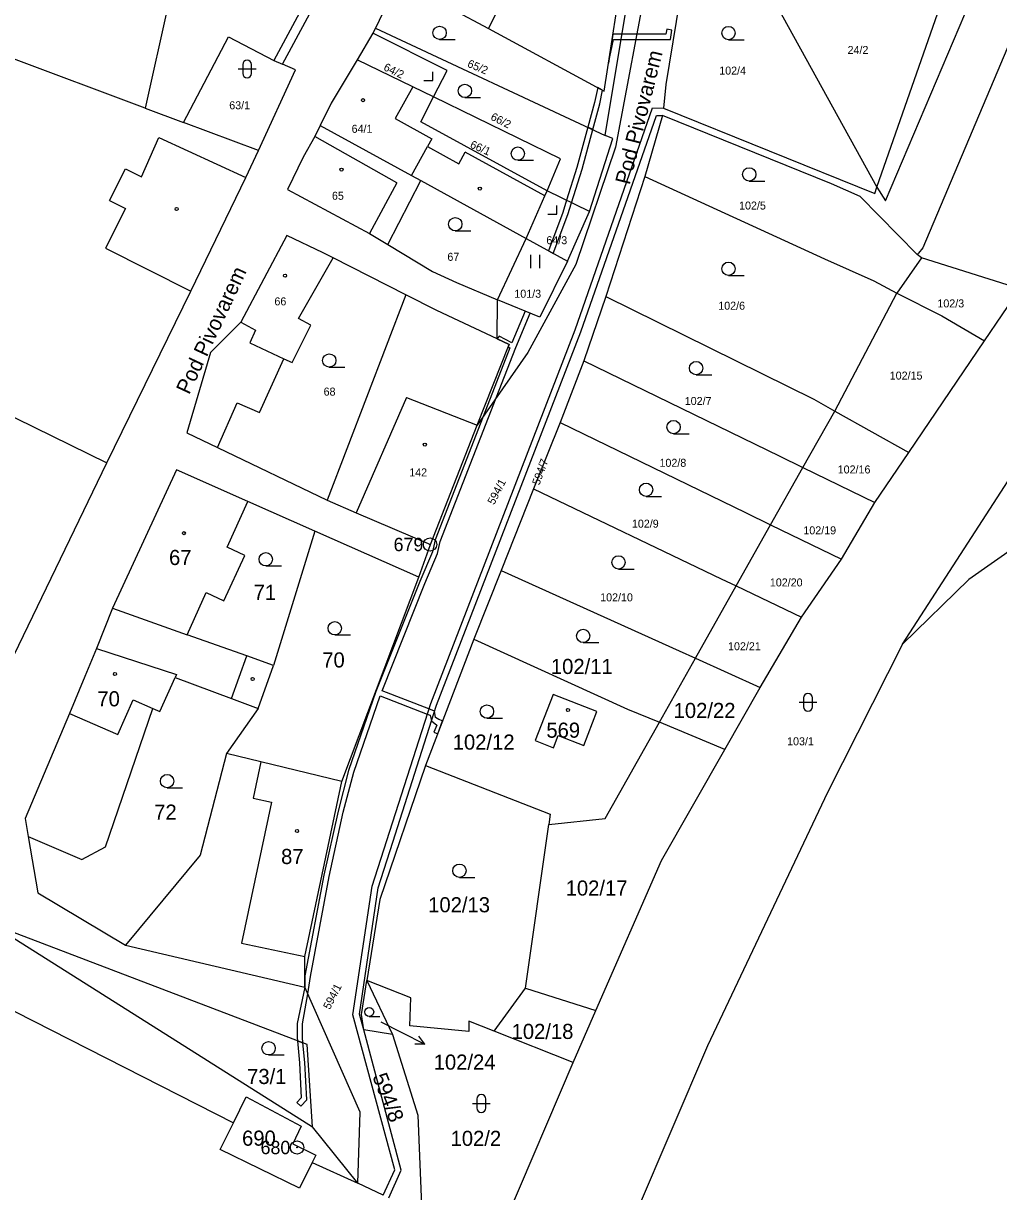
# Model space of a CAD drawing. Extents: x -758582 to -751794, y -998770 to -994350.
# Drawn here: x -755599.9 to -755490.3, y -995947.8 to -995816.3 of the extents above; entities that cross this region are included whole.
import ezdxf

# ---------------------------------------------------------------- set-up
doc = ezdxf.new("R2010")
doc.units = 0
for name, color, linetype in [('Hranice parcel', 7, 'Continuous'), ('Parcelní čísla', 7, 'Continuous'), ('Pop  PČ popisy', 7, 'Continuous'), ('Vnitřní kresba', 7, 'Continuous'), ('Věcná břemena k části', 7, 'Continuous'), ('Značky bodu BP', 7, 'Continuous'), ('Značky budov', 7, 'Continuous'), ('Značky kultur', 7, 'Continuous')]:
    doc.layers.add(name, color=color, linetype=linetype)

msp = doc.modelspace()

# ---------------------------------------------------------------- linework, layer by layer
at = {"layer": 'Hranice parcel'}
for p, q in [((-755520.42, -995804.92), (-755503.98, -995834.78)), ((-755557.34, -995810.55), (-755560.36, -995816.89)), ((-755551.75, -995814.75), (-755547.65, -995816.93)), ((-755560.66, -995817.44), (-755562.4, -995820.43)), ((-755560.36, -995816.89), (-755560.66, -995817.44)), ((-755560.36, -995816.89), (-755534.52, -995828.96)), ((-755571.79, -995820.54), (-755570.82, -995820.95)), ((-755586.26, -995825.88), (-755581.94, -995827.5)), ((-755528.07, -995826.7), (-755530.08, -995833.58)), ((-755529.19, -995825.85), (-755527.98, -995825.87)), ((-755528.77, -995826.71), (-755528.07, -995826.7)), ((-755573.52, -995830.66), (-755581.94, -995827.5)), ((-755558.98, -995841.21), (-755555.27, -995834.01)), ((-755555.27, -995834.01), (-755543.43, -995840.56)), ((-755530.08, -995833.58), (-755534.47, -995847.08)), ((-755536.3, -995837.52), (-755541.05, -995835.17)), ((-755538.76, -995843.08), (-755536.3, -995837.52)), ((-755546.64, -995847.43), (-755543.43, -995840.56)), ((-755543.43, -995840.56), (-755538.76, -995843.08)), ((-755499.31, -995842.18), (-755499.45, -995842.33)), ((-755498.96, -995842.74), (-755499.45, -995842.33)), ((-755556.96, -995846.87), (-755565.12, -995842.73)), ((-755498.96, -995842.74), (-755501.74, -995846.69)), ((-755487.9, -995846.2), (-755498.96, -995842.74)), ((-755491.86, -995852.05), (-755487.9, -995846.2)), ((-755556.96, -995846.87), (-755565.79, -995870)), ((-755546.68, -995851.83), (-755546.64, -995847.43)), ((-755534.47, -995847.08), (-755536.91, -995854.3)), ((-755534.47, -995847.08), (-755511.07, -995858.64)), ((-755508.72, -995859.96), (-755501.74, -995846.69)), ((-755569.72, -995854.51), (-755567.61, -995850.3)), ((-755500.39, -995864.64), (-755491.86, -995852.05)), ((-755536.91, -995854.3), (-755539.59, -995861.23)), ((-755536.91, -995854.3), (-755514.98, -995864.99)), ((-755511.07, -995858.64), (-755508.72, -995859.96)), ((-755512.29, -995866.3), (-755508.72, -995859.96)), ((-755508.72, -995859.96), (-755500.39, -995864.64)), ((-755554.16, -995874.97), (-755548.93, -995861.53)), ((-755539.59, -995861.23), (-755542.59, -995868.7)), ((-755539.59, -995861.23), (-755518.75, -995871.38)), ((-755578.13, -995864.06), (-755565.79, -995870)), ((-755514.98, -995864.99), (-755512.29, -995866.3)), ((-755504.19, -995870.25), (-755500.39, -995864.64)), ((-755515.92, -995872.76), (-755512.29, -995866.3)), ((-755512.29, -995866.3), (-755504.19, -995870.25)), ((-755542.59, -995868.7), (-755546.21, -995877.89)), ((-755542.59, -995868.7), (-755521.48, -995878.82)), ((-755567.18, -995873.47), (-755574.71, -995870.14)), ((-755507.96, -995876.63), (-755504.19, -995870.25)), ((-755518.75, -995871.38), (-755515.92, -995872.76)), ((-755519.79, -995879.63), (-755515.92, -995872.76)), ((-755515.92, -995872.76), (-755507.96, -995876.63)), ((-755567.18, -995873.47), (-755571.82, -995888.57)), ((-755555.47, -995878.66), (-755567.18, -995873.47)), ((-755555.47, -995878.66), (-755554.16, -995874.97)), ((-755512.46, -995883.14), (-755507.96, -995876.63)), ((-755546.21, -995877.89), (-755549.31, -995885.63)), ((-755546.21, -995877.89), (-755526.21, -995886.93)), ((-755564.14, -995901.65), (-755555.47, -995878.66)), ((-755521.48, -995878.82), (-755519.79, -995879.63)), ((-755524.37, -995887.76), (-755519.79, -995879.63)), ((-755519.79, -995879.63), (-755512.46, -995883.14)), ((-755517.1, -995891.05), (-755512.46, -995883.14)), ((-755549.31, -995885.63), (-755554.72, -995899.85)), ((-755549.31, -995885.63), (-755532.01, -995893.48)), ((-755591.72, -995886.67), (-755582.73, -995889.61)), ((-755526.21, -995886.93), (-755524.37, -995887.76)), ((-755573.55, -995893.44), (-755571.82, -995888.57)), ((-755528.42, -995894.96), (-755524.37, -995887.76)), ((-755524.37, -995887.76), (-755517.1, -995891.05)), ((-755584.59, -995893.75), (-755582.89, -995889.92)), ((-755582.73, -995889.61), (-755582.89, -995889.92)), ((-755521.08, -995898.04), (-755517.1, -995891.05)), ((-755573.55, -995893.44), (-755577.11, -995898.48)), ((-755532.01, -995893.48), (-755528.42, -995894.96)), ((-755521.08, -995898.04), (-755528.42, -995894.96)), ((-755554.72, -995899.85), (-755559.85, -995914.9)), ((-755554.72, -995899.85), (-755540.71, -995905.32)), ((-755540.71, -995905.32), (-755540.85, -995906.46)), ((-755543.5, -995924.88), (-755540.85, -995906.46)), ((-755559.85, -995914.9), (-755561.32, -995924.01)), ((-755603.54, -995917.67), (-755567.43, -995940.49)), ((-755588.45, -995920.03), (-755568.31, -995924.79)), ((-755561.32, -995924.01), (-755558.43, -995930.08)), ((-755547, -995929.71), (-755543.5, -995924.88)), ((-755543.5, -995924.88), (-755535.57, -995927.39)), ((-755561.67, -995929.57), (-755562.16, -995927.82)), ((-755538.13, -995933.24), (-755535.57, -995927.39)), ((-755558.43, -995930.08), (-755561.67, -995929.57)), ((-755538.13, -995933.24), (-755547, -995929.71)), ((-755547.06, -995954.19), (-755538.13, -995933.24)), ((-755562.35, -995946.84), (-755567.43, -995940.49)), ((-755567.49, -995944.51), (-755562.35, -995946.84)), ((-755559.5, -995948.19), (-755558.18, -995945.32)), ((-755559.5, -995948.19), (-755562.35, -995946.84))]:
    msp.add_line(p, q, dxfattribs=at)
for points in [[(-755489.32, -995719.48), (-755477.02, -995766.71), (-755484.53, -995807.78), (-755498.8, -995841.6), (-755499.31, -995842.18)], [(-755538.17, -995789.33), (-755529.99, -995802.59), (-755529.67, -995810.51), (-755533.37, -995830.29), (-755537.81, -995843.47), (-755543.24, -995853.38), (-755548.93, -995861.53)], [(-755570.82, -995820.95), (-755564.91, -995809.98), (-755557.18, -995795.28)], [(-755503.98, -995834.78), (-755493.46, -995804.64), (-755491.49, -995794.37)], [(-755503.98, -995834.78), (-755503.02, -995836.3), (-755490.26, -995806.26), (-755487.94, -995794.93)], [(-755582.21, -995803.41), (-755567.05, -995811.71), (-755571.79, -995820.54)], [(-755547.65, -995816.93), (-755542.35, -995806.35), (-755539.54, -995806.3)], [(-755523.79, -995806.25), (-755525, -995806.73), (-755527.7, -995823.23), (-755527.98, -995825.87)], [(-755584.98, -995808.56), (-755587.07, -995812.46), (-755583.66, -995814.26), (-755586.26, -995825.88)], [(-755547.65, -995816.93), (-755534.64, -995823.96), (-755532.34, -995809.15)], [(-755534.52, -995828.96), (-755531.3, -995809.54), (-755532.34, -995809.15)], [(-755553.82, -995824.62), (-755552.3, -995821.66), (-755560.66, -995817.44)], [(-755586.26, -995825.88), (-755601.67, -995820.12), (-755610.61, -995818.09)], [(-755581.94, -995827.5), (-755576.87, -995817.85), (-755571.79, -995820.54)], [(-755573.52, -995830.66), (-755569.34, -995821.56), (-755570.82, -995820.95)], [(-755562.4, -995820.43), (-755565.33, -995825.31), (-755566.57, -995827.82)], [(-755553.82, -995824.62), (-755556.15, -995823.48), (-755562.4, -995820.43)], [(-755541.05, -995835.17), (-755555.26, -995827.41), (-755553.82, -995824.62)], [(-755541.05, -995835.17), (-755539.55, -995831.6), (-755553.82, -995824.62)], [(-755558.18, -995945.32), (-755562.9, -995927.88), (-755560.74, -995913.41), (-755554.15, -995892.86), (-755537.92, -995850.84), (-755529.19, -995825.85)], [(-755562.16, -995927.82), (-755560.06, -995913.61), (-755558.4, -995908.45), (-755553.5, -995893.06), (-755537.27, -995851.05), (-755528.77, -995826.71)], [(-755499.45, -995842.33), (-755505.84, -995835.82), (-755509.06, -995834.39), (-755528.07, -995826.7)], [(-755527.98, -995825.87), (-755504.22, -995835.48), (-755503.98, -995834.78)], [(-755566.57, -995827.82), (-755567.19, -995829.08), (-755568.5, -995831.4), (-755570.25, -995835.02), (-755561.01, -995839.97), (-755558.98, -995841.21)], [(-755566.57, -995827.82), (-755556.29, -995833.45), (-755555.27, -995834.01)], [(-755536.3, -995837.52), (-755533.66, -995829.3), (-755534.52, -995828.96)], [(-755618.51, -995909.9), (-755611.25, -995908.1), (-755600.46, -995886.3), (-755590.57, -995865.79), (-755581.11, -995846.48), (-755574.92, -995833.7), (-755573.52, -995830.66)], [(-755530.08, -995833.58), (-755509.86, -995842.82), (-755504.3, -995845.3), (-755501.74, -995846.69)], [(-755543.43, -995840.56), (-755541.31, -995835.76), (-755541.05, -995835.17)], [(-755565.12, -995842.73), (-755566.22, -995842.16), (-755570.33, -995840.2), (-755575.51, -995849.96), (-755578.89, -995853.37), (-755581.56, -995862.41), (-755578.13, -995864.06)], [(-755558.98, -995841.21), (-755553.94, -995844.27), (-755551.24, -995845.51), (-755546.64, -995847.43)], [(-755567.61, -995850.3), (-755569.03, -995849.55), (-755565.12, -995842.73)], [(-755538.76, -995843.08), (-755541.89, -995849.4), (-755546.64, -995847.43)], [(-755546.68, -995851.83), (-755553.46, -995848.64), (-755556.96, -995846.87)], [(-755501.74, -995846.69), (-755496.68, -995849.23), (-755491.86, -995852.05)], [(-755501.09, -995886.17), (-755485.59, -995862.19), (-755476.21, -995849.9)], [(-755548.93, -995861.53), (-755545.32, -995852.47), (-755546.68, -995851.83)], [(-755472.53, -995851.07), (-755474.46, -995862.26), (-755475.15, -995865.92), (-755485.34, -995873.1), (-755493.64, -995878.9), (-755501.09, -995886.17)], [(-755578.13, -995864.06), (-755575.92, -995859.04), (-755573.4, -995860.13), (-755570.66, -995854.08), (-755569.72, -995854.51)], [(-755574.71, -995870.14), (-755582.72, -995866.59), (-755589.94, -995882.15), (-755591.72, -995886.67)], [(-755571.82, -995888.57), (-755574.84, -995887.51), (-755581.53, -995885.14), (-755579.39, -995880.37), (-755577.39, -995881.3), (-755575.04, -995876.22), (-755577.05, -995875.28), (-755574.71, -995870.14)], [(-755565.79, -995870), (-755562.53, -995871.42), (-755554.16, -995874.97)], [(-755591.72, -995886.67), (-755593.04, -995889.82), (-755594.78, -995893.97), (-755599.74, -995905.79), (-755599.4, -995907.81)], [(-755501.09, -995886.17), (-755509.51, -995902.87), (-755523.02, -995931.37), (-755531.04, -995950.11), (-755530.43, -995962.15)], [(-755582.89, -995889.92), (-755576.54, -995892.29), (-755573.55, -995893.44)], [(-755542.4, -995897.04), (-755540.34, -995897.84), (-755539.81, -995896.46), (-755536.94, -995897.57), (-755535.46, -995893.76), (-755540.39, -995891.85), (-755542.4, -995897.04)], [(-755599.4, -995907.81), (-755593.38, -995910.41), (-755590.71, -995908.98), (-755585.38, -995893.41), (-755584.59, -995893.75)], [(-755540.85, -995906.46), (-755534.52, -995905.8), (-755528.42, -995894.96)], [(-755577.11, -995898.48), (-755580.07, -995909.93), (-755588.45, -995920.03)], [(-755564.14, -995901.65), (-755573.25, -995899.42), (-755577.11, -995898.48)], [(-755535.57, -995927.39), (-755528.18, -995910.52), (-755521.08, -995898.04)], [(-755568.31, -995924.79), (-755568.31, -995921.34), (-755564.14, -995901.65)], [(-755599.4, -995907.81), (-755598.31, -995914.17), (-755588.45, -995920.03)], [(-755567.43, -995940.49), (-755568.03, -995931.24), (-755603.54, -995917.67)], [(-755615.6, -995919.2), (-755607.06, -995924.41), (-755576.33, -995940.02)], [(-755561.67, -995929.57), (-755561.94, -995927.83), (-755561.32, -995924.01)], [(-755547, -995929.71), (-755549.85, -995928.58), (-755549.87, -995929.77), (-755556.5, -995929.11), (-755556.38, -995925.98), (-755561.32, -995924.01)], [(-755562.35, -995946.84), (-755562.06, -995938.82), (-755568.31, -995924.79)], [(-755558.87, -995948.48), (-755557.45, -995945.37), (-755561.67, -995929.57)], [(-755558.43, -995930.08), (-755555.61, -995939.19), (-755555.16, -995950.24)], [(-755576.33, -995940.02), (-755574.91, -995937.11), (-755568.73, -995940.41), (-755569.65, -995942.41), (-755567.08, -995943.67), (-755567.49, -995944.51)], [(-755567.49, -995944.51), (-755568.9, -995947.39), (-755577.81, -995943.04), (-755576.33, -995940.02)]]:
    msp.add_lwpolyline(points, dxfattribs=at)
at = {"layer": 'Pop  PČ popisy'}
for p, q in [((-755559.74, -995928.67), (-755557.48, -995929.83)), ((-755557.48, -995929.83), (-755554.81, -995931.19)), ((-755554.81, -995931.19), (-755555.47, -995930.29)), ((-755554.81, -995931.19), (-755555.93, -995931.18))]:
    msp.add_line(p, q, dxfattribs=at)
at = {"layer": 'Vnitřní kresba'}
for p, q in [((-755556.15, -995823.48), (-755558.13, -995827.06)), ((-755558.13, -995827.06), (-755554.01, -995829.34)), ((-755586.67, -995833.6), (-755584.71, -995829.19)), ((-755584.71, -995829.19), (-755574.92, -995833.7)), ((-755557.96, -995834.29), (-755567.19, -995829.08)), ((-755554.01, -995829.34), (-755554.5, -995830.21)), ((-755556.29, -995833.45), (-755554.5, -995830.21)), ((-755554.5, -995830.21), (-755551, -995832.15)), ((-755551, -995832.15), (-755550.27, -995830.83)), ((-755541.31, -995835.76), (-755550.27, -995830.83)), ((-755590.26, -995836.27), (-755588.46, -995832.7)), ((-755588.46, -995832.7), (-755586.67, -995833.6)), ((-755557.96, -995834.29), (-755561.01, -995839.97)), ((-755588.47, -995837.17), (-755590.72, -995841.64)), ((-755590.26, -995836.27), (-755588.47, -995837.17)), ((-755590.72, -995841.64), (-755581.11, -995846.48)), ((-755575.51, -995849.96), (-755573.83, -995850.85)), ((-755573.83, -995850.85), (-755574.5, -995852.3)), ((-755574.5, -995852.3), (-755570.66, -995854.08)), ((-755609.7, -995856.42), (-755590.57, -995865.79)), ((-755556.87, -995858.43), (-755562.53, -995871.42)), ((-755556.87, -995858.43), (-755548.93, -995861.53)), ((-755589.94, -995882.15), (-755581.53, -995885.14)), ((-755576.54, -995892.29), (-755574.84, -995887.51)), ((-755589.31, -995896.34), (-755587.62, -995892.44)), ((-755587.62, -995892.44), (-755585.38, -995893.41)), ((-755594.78, -995893.97), (-755589.31, -995896.34)), ((-755573.25, -995899.42), (-755574.12, -995903.51)), ((-755572.05, -995903.95), (-755575.41, -995919.84)), ((-755574.12, -995903.51), (-755572.05, -995903.95)), ((-755575.41, -995919.84), (-755568.31, -995921.34))]:
    msp.add_line(p, q, dxfattribs=at)
at = {"layer": 'Věcná břemena k části'}
for points in [[(-755527.61, -995817.01), (-755527.7, -995817.57), (-755530.99, -995817.57), (-755532.63, -995817.56), (-755533.65, -995817.56), (-755534.16, -995820.84), (-755533.58, -995818.16), (-755532.73, -995818.16), (-755531.1, -995818.16), (-755527.18, -995818.17), (-755527.02, -995817.1)], [(-755535.36, -995823.57), (-755535.72, -995825.24), (-755536.48, -995828.04), (-755535.93, -995828.3), (-755535.14, -995825.38), (-755534.81, -995823.87)], [(-755540.36, -995842.22), (-755538.73, -995837.83), (-755538.32, -995836.52), (-755537.13, -995832.73), (-755535.93, -995828.3), (-755536.48, -995828.04), (-755537.71, -995832.57), (-755538.86, -995836.25), (-755539.29, -995837.63), (-755540.9, -995841.93)], [(-755542.97, -995848.95), (-755543.53, -995848.72), (-755545.02, -995852.28), (-755546.44, -995851.55), (-755546.68, -995851.83), (-755545.32, -995852.47), (-755545.43, -995852.74), (-755545.25, -995852.83), (-755548.25, -995860.56), (-755553.65, -995874.46), (-755553.95, -995875.81), (-755555.38, -995879.15), (-755560.32, -995891.51), (-755563.38, -995900.39), (-755564.57, -995904.96), (-755566.16, -995912.19), (-755568.31, -995923.48), (-755568.31, -995924.79), (-755569.15, -995928.85), (-755569.18, -995930.43), (-755569.14, -995930.81), (-755568.52, -995931.05), (-755568.58, -995930.41), (-755568.55, -995928.91), (-755567.98, -995925.53), (-755567.65, -995923.58), (-755565.58, -995912.31), (-755563.99, -995905.1), (-755562.8, -995900.57), (-755559.83, -995892.01), (-755554.53, -995894.05), (-755554.21, -995894.17), (-755554.06, -995894.82), (-755553.47, -995895.3), (-755553.78, -995896.1), (-755553.35, -995896.26), (-755552.81, -995894.82), (-755553.23, -995894.66), (-755553.6, -995894.42), (-755553.71, -995893.72), (-755554.35, -995893.47), (-755559.62, -995891.45), (-755554.82, -995879.37), (-755553.37, -995875.99), (-755553.07, -995874.64), (-755546.79, -995858.46), (-755544.59, -995852.8)], [(-755568.52, -995931.05), (-755569.14, -995930.81), (-755568.91, -995933.29), (-755568.71, -995937.24), (-755569.19, -995937.75), (-755568.76, -995938.16), (-755568.09, -995937.46), (-755568.31, -995933.25)]]:
    msp.add_lwpolyline(points, close=True, dxfattribs=at)
at = {"layer": 'Značky bodu BP'}
for centre, radius in [((-755554.22, -995874.97), 0.75), ((-755554.22, -995874.97), 0.03), ((-755569.18, -995942.81), 0.75), ((-755569.18, -995942.81), 0.03)]:
    msp.add_circle(centre, radius, dxfattribs=at)
at = {"layer": 'Značky budov'}
for centre in [(-755561.77, -995824.98), (-755564.18, -995832.8), (-755548.62, -995834.94), (-755582.72, -995837.23), (-755570.53, -995844.73), (-755554.8, -995863.73), (-755581.9, -995873.7), (-755589.65, -995889.55), (-755574.17, -995890.1), (-755538.71, -995893.59), (-755569.18, -995907.21)]:
    msp.add_circle(centre, 0.175, dxfattribs=at)
at = {"layer": 'Značky kultur'}
for p, q in [((-755553.14, -995818.16), (-755551.39, -995818.16)), ((-755520.66, -995818.18), (-755518.91, -995818.18)), ((-755575.79, -995821.47), (-755573.79, -995821.47)), ((-755575.29, -995820.97), (-755575.29, -995821.97)), ((-755574.29, -995821.97), (-755574.29, -995820.97)), ((-755554.92, -995822.78), (-755553.92, -995822.78)), ((-755553.92, -995822.78), (-755553.92, -995821.78)), ((-755550.3, -995824.69), (-755548.55, -995824.69)), ((-755544.35, -995831.75), (-755542.6, -995831.75)), ((-755518.33, -995834.08), (-755516.58, -995834.08)), ((-755539.96, -995837.82), (-755539.96, -995836.82)), ((-755540.96, -995837.82), (-755539.96, -995837.82)), ((-755551.38, -995839.69), (-755549.63, -995839.69)), ((-755542.87, -995843.87), (-755542.87, -995842.37)), ((-755541.87, -995843.87), (-755541.87, -995842.37)), ((-755520.66, -995844.7), (-755518.91, -995844.7)), ((-755565.55, -995855.02), (-755563.8, -995855.02)), ((-755524.3, -995855.88), (-755522.55, -995855.88)), ((-755526.84, -995862.51), (-755525.09, -995862.51)), ((-755529.93, -995869.56), (-755528.18, -995869.56)), ((-755572.69, -995877.39), (-755570.94, -995877.39)), ((-755533.03, -995877.73), (-755531.28, -995877.73)), ((-755564.93, -995885.15), (-755563.18, -995885.15)), ((-755537, -995886.01), (-755535.25, -995886.01)), ((-755512.22, -995892.22), (-755512.22, -995893.22)), ((-755511.22, -995893.22), (-755511.22, -995892.22)), ((-755512.72, -995892.72), (-755510.72, -995892.72)), ((-755547.82, -995894.52), (-755546.07, -995894.52)), ((-755583.79, -995902.34), (-755582.04, -995902.34)), ((-755550.92, -995912.42), (-755549.17, -995912.42)), ((-755561.06, -995928.06), (-755559.88, -995928.06)), ((-755572.37, -995932.4), (-755570.62, -995932.4)), ((-755549.46, -995937.86), (-755547.46, -995937.86)), ((-755548.96, -995937.36), (-755548.96, -995938.36)), ((-755547.96, -995938.36), (-755547.96, -995937.36))]:
    msp.add_line(p, q, dxfattribs=at)
for centre, radius in [((-755553.14, -995817.41), 0.75), ((-755520.66, -995817.43), 0.75), ((-755550.3, -995823.94), 0.75), ((-755544.35, -995831), 0.75), ((-755518.33, -995833.33), 0.75), ((-755551.38, -995838.94), 0.75), ((-755520.66, -995843.95), 0.75), ((-755565.55, -995854.27), 0.75), ((-755524.3, -995855.13), 0.75), ((-755526.84, -995861.76), 0.75), ((-755529.93, -995868.81), 0.75), ((-755572.69, -995876.64), 0.75), ((-755533.03, -995876.98), 0.75), ((-755564.93, -995884.4), 0.75), ((-755537, -995885.26), 0.75), ((-755547.82, -995893.77), 0.75), ((-755583.79, -995901.59), 0.75), ((-755550.92, -995911.67), 0.75), ((-755561.06, -995927.56), 0.502), ((-755572.37, -995931.65), 0.75)]:
    msp.add_circle(centre, radius, dxfattribs=at)
for centre, start, end in [((-755574.79, -995820.97), 0, 180), ((-755574.79, -995821.97), 180, 359.9879), ((-755511.72, -995892.22), 0, 180), ((-755511.72, -995893.22), 180, 359.9879), ((-755548.46, -995937.36), 0, 180), ((-755548.46, -995938.36), 180, 359.9879)]:
    msp.add_arc(centre, 0.5, start, end, dxfattribs=at)

# ---------------------------------------------------------------- texts
at = {"layer": 'Parcelní čísla'}
for s, height, p in [('24/2', 0.9, (-755507.27, -995819.79)), ('102/4', 0.9, (-755521.7, -995822.11)), ('63/1', 0.9, (-755576.8, -995826.01)), ('64/1', 0.9, (-755563.04, -995828.66)), ('65', 0.9, (-755565.25, -995836.19)), ('102/5', 0.9, (-755519.47, -995837.29)), ('64/3', 0.9, (-755541.14, -995841.19)), ('67', 0.9, (-755552.27, -995843.06)), ('101/3', 0.9, (-755544.74, -995847.21)), ('66', 0.9, (-755571.72, -995848.07)), ('102/6', 0.9, (-755521.81, -995848.56)), ('102/3', 0.9, (-755497.17, -995848.3)), ('102/15', 0.9, (-755502.53, -995856.42)), ('68', 0.9, (-755566.19, -995858.22)), ('102/7', 0.9, (-755525.58, -995859.28)), ('102/8', 0.9, (-755528.42, -995866.23)), ('102/16', 0.9, (-755508.38, -995866.98)), ('142', 0.9, (-755556.56, -995867.31)), ('102/9', 0.9, (-755531.52, -995873.08)), ('102/19', 0.9, (-755512.24, -995873.83)), ('67', 1.7, (-755583.57, -995877.28)), ('71', 1.7, (-755574.06, -995881.2)), ('102/20', 0.9, (-755516.01, -995879.69)), ('102/10', 0.9, (-755535.09, -995881.37)), ('102/21', 0.9, (-755520.71, -995886.87)), ('70', 1.7, (-755566.34, -995888.81)), ('102/11', 1.7, (-755540.63, -995889.54)), ('70', 1.7, (-755591.63, -995893.18)), ('102/22', 1.7, (-755526.83, -995894.49)), ('569', 1.7, (-755541.14, -995896.71)), ('102/12', 1.7, (-755551.67, -995898.05)), ('103/1', 0.9, (-755514.07, -995897.56)), ('72', 1.7, (-755585.24, -995905.93)), ('87', 1.7, (-755570.97, -995910.92)), ('102/17', 1.7, (-755538.97, -995914.47)), ('102/13', 1.7, (-755554.43, -995916.35)), ('102/18', 1.7, (-755545.05, -995930.6)), ('102/24', 1.7, (-755553.81, -995934.05)), ('73/1', 1.7, (-755574.79, -995935.67)), ('690', 1.7, (-755575.36, -995942.61)), ('102/2', 1.7, (-755551.91, -995942.63))]:
    msp.add_text(s, height=height, dxfattribs=at).set_placement(p)
for s, height, rotation, p in [('64/2', 0.9, 334, (-755559.53, -995821.57)), ('65/2', 0.9, 337, (-755550.1, -995821.2)), ('66/2', 0.9, 333, (-755547.49, -995827.14)), ('66/1', 0.9, 336, (-755549.8, -995830.29)), ('594/7', 0.9, 70, (-755541.93, -995868.37)), ('594/1', 0.9, 63, (-755547.01, -995870.57)), ('594/1', 0.9, 63, (-755565.49, -995927.36)), ('594/8', 1.7, 291, (-755560.73, -995934.82))]:
    msp.add_text(s, height=height, rotation=rotation, dxfattribs=at).set_placement(p)
at = {"layer": 'Pop  PČ popisy'}
for rotation, p in [(76, (-755531.78, -995834.58)), (65, (-755581.31, -995858.19))]:
    msp.add_text('Pod Pivovarem', height=1.7, rotation=rotation, dxfattribs=at).set_placement(p)
at = {"layer": 'Značky bodu BP'}
for s, p in [('679', (-755558.32, -995875.72)), ('680', (-755573.28, -995943.56))]:
    msp.add_text(s, height=1.5, dxfattribs=at).set_placement(p)

doc.saveas('drawing.dxf')
